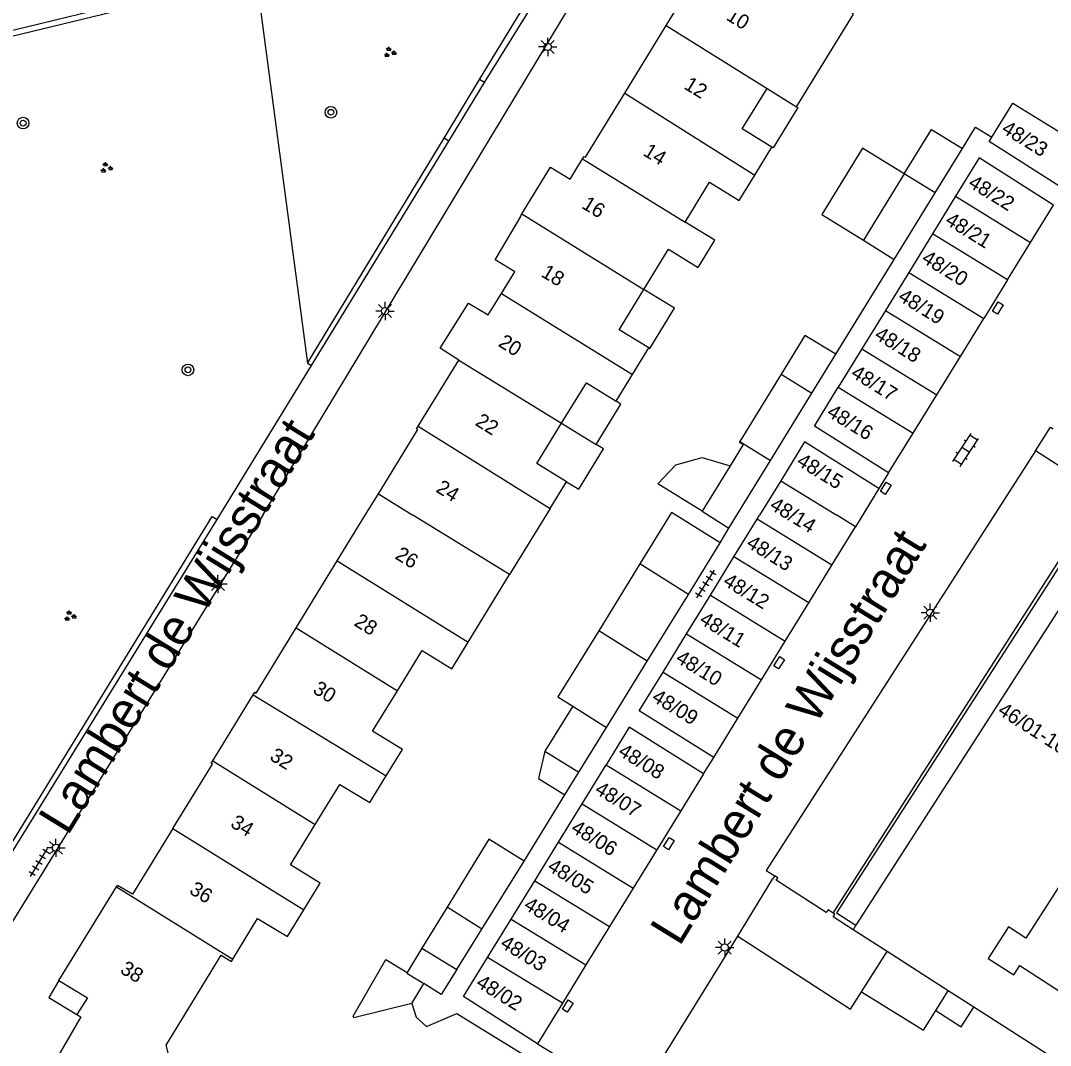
# Model space of a CAD drawing. Extents: x 132998 to 136004, y 396998 to 398512.
# Drawn here: x 133425.6 to 133496.4, y 397963.6 to 398034 of the extents above; entities that cross this region are included whole.
import ezdxf

# ---------------------------------------------------------------- set-up
doc = ezdxf.new("R2010")
doc.units = 0
for name, color, linetype in [('gg-afsc-erfafscheiding', 7, 'Continuous'), ('gg-afsc-hekwerk', 7, 'Continuous'), ('gg-afsc-muur', 7, 'Continuous'), ('gg-anno-huisnummerreeks BGT', 7, 'Continuous'), ('gg-anno-openbare ruimte label', 7, 'Continuous'), ('gg-bbg-bijgebouw', 7, 'Continuous'), ('gg-bbg-gedigitaliseerde bebouwing', 7, 'Continuous'), ('gg-bbg-gedigitaliseerde bijgebouw', 7, 'Continuous'), ('gg-bbg-hoofdgebouw', 7, 'Continuous'), ('gg-bbg-luifel en loopbrug', 7, 'Continuous'), ('gg-bbg-onder overbouw', 7, 'Continuous'), ('gg-bbg-pand overbouw', 7, 'Continuous'), ('gg-bbg-tussenscheiding', 7, 'Continuous'), ('gg-knt-verharding', 7, 'Continuous'), ('gg-knt-verharding nz', 7, 'Continuous'), ('gt-grn-groengrens', 7, 'Continuous'), ('gt-grn-weggrens', 7, 'Continuous'), ('gt-symb-boom', 7, 'Continuous'), ('gt-symb-groenvak', 7, 'Continuous'), ('gt-symb-klinker verharding', 7, 'Continuous'), ('gt-symb-kolk center center', 7, 'Continuous'), ('gt-symb-lichtmast', 7, 'Continuous'), ('gt-symb-tegel verharding', 7, 'Continuous')]:
    doc.layers.add(name, color=color, linetype=linetype)

# ---------------------------------------------------------------- blocks, each defined once
blk = doc.blocks.new('gt0-KOLKCC')
at = {"layer": 'gt-symb-kolk center center'}
blk.add_lwpolyline([(-0.375, 0.2), (0.375, 0.2), (0.375, -0.2), (-0.375, -0.2)], close=True, dxfattribs=at)
blk = doc.blocks.new('gt0-LMAST')
at = {"layer": 'gt-symb-lichtmast'}
for p, q in [((-0.182, 0.173), (-0.447, 0.438)), ((-0.005, 0.246), (-0.005, 0.621)), ((0.172, 0.173), (0.437, 0.438)), ((-0.255, -0.004), (-0.63, -0.004)), ((-0.182, -0.181), (-0.447, -0.446)), ((-0.005, -0.254), (-0.005, -0.629)), ((0.437, -0.446), (0.172, -0.181)), ((0.245, -0.004), (0.62, -0.004))]:
    blk.add_line(p, q, dxfattribs=at)
blk.add_circle((-0.005, -0.004), 0.25, dxfattribs=at)
blk = doc.blocks.new('gt0-KL1')
at = {"layer": 'gt-symb-klinker verharding'}
for p, q in [((-1.15, 0.3), (1.15, 0.3)), ((-1, -0.3), (-1, 0.3)), ((-0.5, 0.3), (-0.5, 0.45)), ((0, -0.3), (0, 0.3)), ((0.5, 0.3), (0.5, 0.45)), ((1, -0.3), (1, 0.3)), ((-1.15, -0.3), (1.15, -0.3)), ((-0.5, -0.45), (-0.5, -0.3)), ((0.5, -0.45), (0.5, -0.3))]:
    blk.add_line(p, q, dxfattribs=at)
blk = doc.blocks.new('gt0-TEG1')
at = {"layer": 'gt-symb-tegel verharding'}
for p, q in [((-1.125, 0), (1.125, 0)), ((-0.9, -0.25), (-0.9, 0.25)), ((-0.45, -0.25), (-0.45, 0.25)), ((0, -0.25), (0, 0.25)), ((0.45, -0.25), (0.45, 0.25)), ((0.9, -0.25), (0.9, 0.25))]:
    blk.add_line(p, q, dxfattribs=at)
blk = doc.blocks.new('gt0-GRVAK')
at = {"layer": 'gt-symb-groenvak'}
for p, q in [((-0.11, 0.189), (-0.228, 0.24)), ((-0.182, 0.153), (0.088, 0.153)), ((-0.091, 0.211), (-0.156, 0.322)), ((-0.047, 0.214), (-0.047, 0.393)), ((-0.004, 0.211), (0.061, 0.322)), ((0.015, 0.189), (0.133, 0.24)), ((0.262, -0.052), (0.197, 0.059)), ((0.305, -0.049), (0.305, 0.13)), ((0.349, -0.052), (0.414, 0.059)), ((-0.245, -0.228), (-0.363, -0.177)), ((-0.318, -0.264), (-0.047, -0.264)), ((-0.226, -0.206), (-0.291, -0.095)), ((-0.183, -0.203), (-0.183, -0.024)), ((-0.139, -0.206), (-0.074, -0.095)), ((-0.12, -0.228), (-0.002, -0.177)), ((0.243, -0.074), (0.125, -0.023)), ((0.17, -0.11), (0.441, -0.11)), ((0.368, -0.074), (0.486, -0.023))]:
    blk.add_line(p, q, dxfattribs=at)
blk = doc.blocks.new('gt0-BOOM')
at = {"layer": 'gt-symb-boom'}
for radius in [0.4, 0.2]:
    blk.add_circle((0, 0), radius, dxfattribs=at)

msp = doc.modelspace()

# ---------------------------------------------------------------- linework, layer by layer
at = {"layer": 'gg-afsc-erfafscheiding'}
for p, q in [((133481.68, 398011.078), (133485.688, 398017.585)), ((133473.715, 397998.097), (133474.319, 397999.118)), ((133460.247, 397976.214), (133463.049, 397980.781))]:
    msp.add_line(p, q, dxfattribs=at)
for points in [[(133490.387, 398025.225), (133491.285, 398026.685), (133492.4, 398025.982)], [(133452.519, 397966.43), (133452.815, 397965.486), (133453.519, 397964.851), (133455.624, 397965.741), (133461.761, 397961.967)], [(133461.167, 397963.674), (133464.396, 397961.689), (133463.797, 397960.715)]]:
    msp.add_lwpolyline(points, dxfattribs=at)
at = {"layer": 'gg-afsc-hekwerk'}
for p, q in [((133457.182, 398029.954), (133464.784, 398042.489)), ((133441.803, 398037.025), (133445.358, 398010.458)), ((133454.733, 398025.917), (133457.182, 398029.954)), ((133445.358, 398010.458), (133454.733, 398025.917))]:
    msp.add_line(p, q, dxfattribs=at)
at = {"layer": 'gg-afsc-muur'}
msp.add_line((133467.987, 397959.829), (133474.941, 397971.075), dxfattribs=at)
at = {"layer": 'gg-bbg-bijgebouw'}
for p, q in [((133495.066, 398018.76), (133496.645, 398021.321)), ((133493.476, 398016.181), (133495.066, 398018.76)), ((133493.476, 398016.181), (133491.844, 398013.533)), ((133490.233, 398010.921), (133491.844, 398013.533)), ((133488.606, 398008.281), (133490.233, 398010.921)), ((133486.979, 398005.643), (133488.606, 398008.281)), ((133485.296, 398002.913), (133486.979, 398005.643)), ((133484.629, 398001.832), (133483.022, 397999.214)), ((133481.405, 397996.579), (133483.022, 397999.214)), ((133479.815, 397993.988), (133481.405, 397996.579)), ((133478.199, 397991.355), (133479.815, 397993.988)), ((133476.566, 397988.696), (133478.199, 397991.355)), ((133474.945, 397986.054), (133476.566, 397988.696)), ((133473.278, 397983.339), (133474.945, 397986.054)), ((133472.573, 397982.231), (133471.013, 397979.692)), ((133471.013, 397979.692), (133469.363, 397977.009)), ((133469.363, 397977.009), (133467.744, 397974.375)), ((133474.941, 397971.075), (133477.329, 397974.989)), ((133477.468, 397975.217), (133477.329, 397974.989)), ((133467.744, 397974.375), (133466.116, 397971.726)), ((133466.116, 397971.726), (133464.493, 397969.085)), ((133464.493, 397969.085), (133462.875, 397966.453)), ((133462.875, 397966.453), (133461.167, 397963.674))]:
    msp.add_line(p, q, dxfattribs=at)
for points in [[(133481.488, 397972.643), (133481.141, 397972.882), (133481.018, 397972.691), (133477.571, 397974.906), (133477.686, 397975.084), (133477.468, 397975.217)], [(133482.853, 397971.511), (133481.479, 397972.394), (133481.595, 397972.569), (133481.488, 397972.643)]]:
    msp.add_lwpolyline(points, dxfattribs=at)
at = {"layer": 'gg-bbg-gedigitaliseerde bebouwing'}
for p, q in [((133476.941, 398029.349), (133478.978, 398028.078)), ((133476.098, 398023.378), (133477.279, 398025.307)), ((133467.687, 398009.669), (133468.813, 398011.501)), ((133466.563, 398007.84), (133467.687, 398009.669)), ((133462.036, 398000.475), (133463.162, 398002.306)), ((133462.036, 398000.475), (133459.24, 397995.919)), ((133456.396, 397991.286), (133459.24, 397995.919))]:
    msp.add_line(p, q, dxfattribs=at)
for points in [[(133478.978, 398028.078), (133482.878, 398034.439), (133481.475, 398036.369)], [(133477.279, 398025.307), (133475.233, 398026.561), (133476.941, 398029.349)], [(133471.305, 398020.148), (133472.988, 398022.896), (133475.034, 398021.642), (133476.098, 398023.378)], [(133468.469, 398015.527), (133470.169, 398018.295), (133472.214, 398017.04), (133473.358, 398018.906), (133471.305, 398020.148)], [(133468.813, 398011.501), (133466.769, 398012.757), (133468.469, 398015.527)], [(133462.82, 398006.333), (133464.519, 398009.097), (133466.563, 398007.84)], [(133463.162, 398002.306), (133461.116, 398003.562), (133462.82, 398006.333)], [(133451.526, 397987.933), (133453.223, 397990.699), (133455.267, 397989.445), (133456.396, 397991.286)], [(133450.746, 397982.076), (133451.87, 397983.909), (133449.826, 397985.163), (133451.526, 397987.933)], [(133445.883, 397978.735), (133447.58, 397981.501), (133449.624, 397980.247), (133450.746, 397982.076)], [(133445.1, 397972.873), (133446.227, 397974.711), (133444.183, 397975.965), (133445.883, 397978.735)], [(133440.217, 397969.495), (133441.917, 397972.283), (133443.97, 397971.032), (133445.1, 397972.873)], [(133435.924, 397962.401), (133435.629, 397963.564), (133439.403, 397969.757), (133440.113, 397969.324), (133440.217, 397969.495)]]:
    msp.add_lwpolyline(points, dxfattribs=at)
at = {"layer": 'gg-bbg-gedigitaliseerde bijgebouw'}
for p, q in [((133492.4, 398025.982), (133493.844, 398028.332)), ((133493.844, 398028.332), (133497.115, 398026.325)), ((133486.381, 398023.473), (133483.579, 398018.916)), ((133488.497, 398022.155), (133486.381, 398023.473)), ((133485.688, 398017.585), (133488.497, 398022.155)), ((133489.906, 398021.926), (133488.319, 398019.345)), ((133483.579, 398018.916), (133485.688, 398017.585)), ((133488.319, 398019.345), (133486.69, 398016.696)), ((133486.69, 398016.696), (133485.081, 398014.081)), ((133485.081, 398014.081), (133483.457, 398011.44)), ((133480.024, 398008.387), (133481.68, 398011.078)), ((133483.457, 398011.44), (133481.833, 398008.799)), ((133477.904, 398009.697), (133475.063, 398005.081)), ((133477.183, 398003.771), (133480.024, 398008.387)), ((133474.409, 398003.406), (133472.485, 398000.279)), ((133474.862, 398000), (133477.183, 398003.771)), ((133477.882, 398002.372), (133476.423, 398000)), ((133470.258, 398000), (133468.202, 397996.662)), ((133473.715, 397998.097), (133470.664, 398000)), ((133472.485, 398000.279), (133474.319, 397999.118)), ((133474.319, 397999.118), (133474.862, 398000)), ((133474.668, 397997.146), (133476.253, 397999.723)), ((133476.253, 397999.723), (133476.423, 398000)), ((133471.538, 397994.564), (133473.715, 397998.097)), ((133473.049, 397994.514), (133474.668, 397997.146)), ((133468.202, 397996.662), (133465.371, 397992.064)), ((133468.705, 397989.967), (133471.538, 397994.564)), ((133471.415, 397991.856), (133473.049, 397994.514)), ((133469.792, 397989.215), (133471.415, 397991.856)), ((133465.898, 397985.412), (133468.705, 397989.967)), ((133463.58, 397986.87), (133461.672, 397983.773)), ((133464.003, 397982.338), (133465.898, 397985.412)), ((133461.672, 397983.773), (133464.003, 397982.338)), ((133464.224, 397980.16), (133465.874, 397982.844)), ((133462.605, 397977.528), (133464.224, 397980.16)), ((133460.976, 397974.879), (133462.605, 397977.528)), ((133457.339, 397971.547), (133460.247, 397976.214)), ((133459.352, 397972.238), (133460.976, 397974.879)), ((133454.947, 397973.048), (133453.218, 397970.231)), ((133457.734, 397969.606), (133459.352, 397972.238)), ((133455.606, 397968.766), (133457.339, 397971.547)), ((133453.218, 397970.231), (133455.606, 397968.766)), ((133452.519, 397966.43), (133453.346, 397967.81)), ((133488.549, 397965.954), (133489.401, 397967.316))]:
    msp.add_line(p, q, dxfattribs=at)
for points in [[(133497.335, 398022.442), (133492.221, 398025.691), (133492.4, 398025.982)], [(133496.645, 398021.321), (133491.53, 398024.567), (133489.906, 398021.926)], [(133481.68, 398011.078), (133479.541, 398012.358), (133477.904, 398009.697)], [(133485.296, 398002.913), (133480.194, 398006.134), (133481.833, 398008.799)], [(133475.063, 398005.081), (133475.037, 398005.038), (133475.31, 398004.87), (133474.409, 398003.406)], [(133484.629, 398001.832), (133479.527, 398005.047), (133477.882, 398002.372)], [(133470.664, 398000), (133470.371, 398000.183), (133470.258, 398000)], [(133465.371, 397992.064), (133462.565, 397987.509), (133463.58, 397986.87)], [(133473.278, 397983.339), (133468.152, 397986.549), (133469.792, 397989.215)], [(133472.573, 397982.231), (133467.466, 397985.433), (133465.874, 397982.844)], [(133460.247, 397976.214), (133457.819, 397977.729), (133454.947, 397973.048)], [(133474.941, 397971.075), (133482.687, 397966.038), (133483.443, 397967.23)], [(133452.519, 397966.43), (133448.528, 397965.44), (133448.49, 397965.572), (133450.734, 397969.465), (133452.201, 397968.573)], [(133461.167, 397963.674), (133456.079, 397966.914), (133457.734, 397969.606)], [(133452.201, 397968.573), (133452.174, 397968.529), (133453.346, 397967.81)], [(133483.443, 397967.23), (133487.697, 397964.593), (133488.549, 397965.954)]]:
    msp.add_lwpolyline(points, dxfattribs=at)
at = {"layer": 'gg-bbg-hoofdgebouw'}
for p, q in [((133470.013, 398033.661), (133472.9, 398038.37)), ((133467.164, 398029.014), (133470.013, 398033.661)), ((133452.961, 398006.13), (133455.762, 398010.663)), ((133449.319, 398000), (133450.223, 398001.475)), ((133447.392, 397996.857), (133449.319, 398000)), ((133444.574, 397992.259), (133447.392, 397996.857)), ((133438.831, 397983.13), (133441.622, 397987.656)), ((133428.256, 397968.006), (133432.228, 397974.466)), ((133432.228, 397974.466), (133432.28, 397974.55)), ((133483.053, 397971.822), (133482.853, 397971.511)), ((133491.153, 397966.194), (133489.401, 397967.316))]:
    msp.add_line(p, q, dxfattribs=at)
for points in [[(133464.265, 398024.498), (133464.374, 398024.675), (133464.468, 398024.617), (133467.164, 398029.014)], [(133460.093, 398020.734), (133462.06, 398023.93), (133463.402, 398023.096), (133464.265, 398024.498)], [(133458.687, 398015.251), (133459.607, 398016.736), (133458.241, 398017.55), (133460.023, 398020.541), (133459.987, 398020.562), (133460.093, 398020.734)], [(133455.762, 398010.663), (133454.468, 398011.479), (133456.42, 398014.575), (133457.771, 398013.773), (133458.687, 398015.251)], [(133450.223, 398001.475), (133452.932, 398005.893), (133452.846, 398005.944), (133452.961, 398006.13)], [(133501.177, 398002.927), (133502.502, 398002.075), (133483.053, 397971.822)], [(133441.622, 397987.656), (133441.734, 397987.838), (133441.828, 397987.78), (133444.574, 397992.259)], [(133436.086, 397978.458), (133438.813, 397982.891), (133438.719, 397982.949), (133438.831, 397983.13)], [(133436.086, 397978.458), (133433.311, 397973.946), (133432.28, 397974.55)], [(133498.974, 397977.518), (133494.737, 397970.928), (133493.541, 397971.697), (133492.151, 397969.531), (133493.905, 397968.406), (133494.319, 397969.046), (133498.673, 397966.232)], [(133429.495, 397965.68), (133429.765, 397965.509), (133427.832, 397962.201), (133428.249, 397960.622)], [(133504.356, 397957.736), (133491.153, 397966.194)]]:
    msp.add_lwpolyline(points, dxfattribs=at)
at = {"layer": 'gg-bbg-luifel en loopbrug'}
for p, q in [((133488.497, 398022.155), (133490.387, 398025.225)), ((133462.82, 398006.333), (133465.203, 398004.871)), ((133463.049, 397980.781), (133464.003, 397982.338)), ((133453.218, 397970.231), (133452.201, 397968.573))]:
    msp.add_line(p, q, dxfattribs=at)
for points in [[(133478.978, 398028.078), (133479.057, 398028.029), (133477.358, 398025.258), (133477.279, 398025.307)], [(133486.381, 398023.473), (133488.256, 398026.531), (133490.387, 398025.225)], [(133486.381, 398023.473), (133483.514, 398025.231), (133480.718, 398020.67), (133483.579, 398018.916)], [(133468.813, 398011.501), (133468.887, 398011.456), (133470.587, 398014.229), (133468.469, 398015.527)], [(133465.203, 398004.871), (133466.901, 398007.632), (133466.563, 398007.84)], [(133463.162, 398002.306), (133463.998, 398001.793), (133465.703, 398004.565), (133465.203, 398004.871)], [(133472.485, 398000.279), (133469.434, 398002.151), (133470.676, 398003.472), (133472.49, 398003.964), (133474.409, 398003.406)], [(133501.177, 398002.927), (133481.726, 397972.675), (133483.053, 397971.822)], [(133461.672, 397983.773), (133461.225, 397981.904), (133463.049, 397980.781)], [(133455.606, 397968.766), (133454.544, 397967.063), (133453.346, 397967.81)], [(133488.549, 397965.954), (133490.287, 397964.841), (133491.153, 397966.194)]]:
    msp.add_lwpolyline(points, dxfattribs=at)
at = {"layer": 'gg-bbg-onder overbouw'}
msp.add_lwpolyline([(133428.256, 397968.006), (133430.225, 397966.834), (133429.495, 397965.68)], dxfattribs=at)
at = {"layer": 'gg-bbg-pand overbouw'}
msp.add_lwpolyline([(133428.256, 397968.006), (133427.564, 397966.858), (133429.495, 397965.68)], dxfattribs=at)
at = {"layer": 'gg-bbg-tussenscheiding'}
for p, q in [((133470.013, 398033.661), (133476.941, 398029.349)), ((133467.164, 398029.014), (133476.098, 398023.378)), ((133464.265, 398024.498), (133471.305, 398020.148)), ((133489.906, 398021.926), (133495.066, 398018.76)), ((133460.093, 398020.734), (133468.469, 398015.527)), ((133493.476, 398016.181), (133488.319, 398019.345)), ((133486.69, 398016.696), (133491.844, 398013.533)), ((133458.687, 398015.251), (133467.687, 398009.669)), ((133485.081, 398014.081), (133490.233, 398010.921)), ((133483.457, 398011.44), (133488.606, 398008.281)), ((133455.762, 398010.663), (133462.82, 398006.333)), ((133477.904, 398009.697), (133480.024, 398008.387)), ((133481.833, 398008.799), (133486.979, 398005.643)), ((133452.961, 398006.13), (133462.036, 398000.475)), ((133475.063, 398005.081), (133477.183, 398003.771)), ((133477.882, 398002.372), (133481.741, 398000)), ((133450.223, 398001.475), (133452.585, 398000)), ((133459.24, 397995.919), (133452.585, 398000)), ((133481.405, 397996.579), (133476.253, 397999.723)), ((133483.022, 397999.214), (133481.741, 398000)), ((133447.392, 397996.857), (133456.396, 397991.286)), ((133479.815, 397993.988), (133474.668, 397997.146)), ((133471.538, 397994.564), (133468.202, 397996.662)), ((133473.049, 397994.514), (133478.199, 397991.355)), ((133444.574, 397992.259), (133451.526, 397987.933)), ((133468.705, 397989.967), (133465.371, 397992.064)), ((133471.415, 397991.856), (133476.566, 397988.696)), ((133469.792, 397989.215), (133474.945, 397986.054)), ((133441.622, 397987.656), (133450.746, 397982.076)), ((133463.58, 397986.87), (133465.898, 397985.412)), ((133438.831, 397983.13), (133445.883, 397978.735)), ((133465.874, 397982.844), (133471.013, 397979.692)), ((133464.224, 397980.16), (133469.363, 397977.009)), ((133436.086, 397978.458), (133445.1, 397972.873)), ((133462.605, 397977.528), (133467.744, 397974.375)), ((133460.976, 397974.879), (133466.116, 397971.726)), ((133432.228, 397974.466), (133440.217, 397969.495)), ((133457.339, 397971.547), (133454.947, 397973.048)), ((133459.352, 397972.238), (133464.493, 397969.085)), ((133485.204, 397970.005), (133482.853, 397971.511)), ((133483.443, 397967.23), (133485.204, 397970.005)), ((133489.401, 397967.316), (133485.204, 397970.005)), ((133462.875, 397966.453), (133457.734, 397969.606))]:
    msp.add_line(p, q, dxfattribs=at)
at = {"layer": 'gg-knt-verharding'}
for p, q in [((133442.268, 398000), (133468.811, 398043.98)), ((133464.78, 398042.952), (133419.68, 398032.022)), ((133455.06, 398025.717), (133457.527, 398029.743)), ((133445.615, 398010.301), (133455.06, 398025.717)), ((133439.13, 397999.716), (133445.615, 398010.301)), ((133424.642, 397976.167), (133439.13, 397999.716)), ((133442.268, 398000), (133425.012, 397972.007)), ((133472.573, 397982.231), (133473.278, 397983.339))]:
    msp.add_line(p, q, dxfattribs=at)
for points in [[(133457.527, 398029.743), (133465.437, 398042.546), (133464.78, 398042.952)], [(133495.397, 398004.435), (133496.436, 398006.05), (133496.617, 398005.934)], [(133481.488, 397972.643), (133499.987, 398001.488), (133495.397, 398004.435)]]:
    msp.add_lwpolyline(points, dxfattribs=at)
at = {"layer": 'gg-knt-verharding nz'}
msp.add_lwpolyline([(133495.397, 398004.435), (133476.874, 397975.58), (133477.468, 397975.217)], dxfattribs=at)
at = {"layer": 'gt-grn-groengrens'}
for p, q in [((133457.527, 398029.743), (133457.182, 398029.954)), ((133455.06, 398025.717), (133454.733, 398025.917)), ((133445.358, 398010.458), (133445.615, 398010.301))]:
    msp.add_line(p, q, dxfattribs=at)
for points in [[(133420.451, 398023.345), (133420.843, 398023.38), (133420.08, 398031.736), (133441.803, 398037.025)], [(133423.531, 397988.677), (133423.923, 397988.712), (133424.935, 397977.318), (133438.786, 397999.927), (133439.13, 397999.716)]]:
    msp.add_lwpolyline(points, dxfattribs=at)
at = {"layer": 'gt-grn-weggrens'}
msp.add_line((133485.296, 398002.913), (133484.629, 398001.832), dxfattribs=at)

# ---------------------------------------------------------------- block references
at = {"layer": 'gt-symb-boom'}
for p in [(133446.959, 398027.705), (133425.796, 398026.96), (133437.128, 398009.997)]:
    msp.add_blockref('gt0-BOOM', p, dxfattribs=at)
at = {"layer": 'gt-symb-groenvak'}
for p in [(133450.994, 398031.82), (133431.508, 398023.882), (133429.005, 397993.069)]:
    msp.add_blockref('gt0-GRVAK', p, dxfattribs=at)
at = {"layer": 'gt-symb-klinker verharding', "rotation": 56.54839854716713}
msp.add_blockref('gt0-KL1', (133490.603, 398004.488), dxfattribs=at)
at = {"layer": 'gt-symb-kolk center center'}
for p, rotation in [((133492.816, 398014.249), 58.790509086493), ((133485.104, 398001.859), 57.86710413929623), ((133477.777, 397989.86), 56.83440068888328), ((133470.193, 397977.432), 58.32868147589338), ((133463.238, 397966.256), 58.328681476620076)]:
    msp.add_blockref('gt0-KOLKCC', p, dxfattribs=dict(at, rotation=rotation))
at = {"layer": 'gt-symb-lichtmast'}
for p in [(133461.866, 398032.198), (133450.683, 398014.041), (133439.196, 397995.285), (133488.17, 397993.307), (133428.06, 397977.138), (133474.035, 397970.281)]:
    msp.add_blockref('gt0-LMAST', p, dxfattribs=at)
at = {"layer": 'gt-symb-tegel verharding'}
for p, rotation in [((133472.731, 397995.276), 57.29577420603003), ((133426.891, 397976.124), 58.32868147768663)]:
    msp.add_blockref('gt0-TEG1', p, dxfattribs=dict(at, rotation=rotation))

# ---------------------------------------------------------------- texts
at = {"layer": 'gg-anno-huisnummerreeks BGT'}
for s, rotation, p in [('10', 328.5, (133474.067, 398034.107)), ('12', 328.5, (133471.163, 398029.369)), ('48/23', 328.3, (133492.996, 398026.357)), ('14', 328.5, (133468.353, 398024.787)), ('48/22', 328.3, (133490.702, 398022.633)), ('16', 328.4, (133464.138, 398021.158)), ('48/21', 328.3, (133489.117, 398020.063)), ('48/20', 328.4, (133487.504, 398017.446)), ('18', 329.2, (133461.34, 398016.455)), ('48/19', 328.3, (133485.885, 398014.82)), ('20', 327.8, (133458.398, 398011.669)), ('48/18', 328.4, (133484.263, 398012.19)), ('48/17', 328.3, (133482.639, 398009.555)), ('48/16', 328.3, (133480.984, 398006.87)), ('22', 328.3, (133456.813, 398006.233)), ('48/15', 328.5, (133478.907, 398003.495)), ('24', 328.5, (133454.11, 398001.65)), ('48/14', 328.5, (133477.052, 398000.476)), ('48/13', 328.5, (133475.449, 397997.863)), ('26', 328.5, (133451.298, 397997.061)), ('48/12', 328.5, (133473.846, 397995.251)), ('28', 328.5, (133448.48, 397992.463)), ('48/11', 328.4, (133472.223, 397992.609)), ('48/10', 328.5, (133470.595, 397989.954)), ('30', 328.5, (133445.642, 397987.833)), ('48/09', 328.5, (133468.951, 397987.276)), ('46/01-16/19', 327.3, (133492.734, 397986.378)), ('48/08', 328.4, (133466.634, 397983.545)), ('32', 328.3, (133442.68, 397983.232)), ('48/07', 328.4, (133465.03, 397980.936)), ('34', 328.4, (133439.978, 397978.634)), ('48/06', 328.4, (133463.395, 397978.277)), ('48/05', 328.4, (133461.771, 397975.635)), ('36', 328.4, (133437.157, 397974.047)), ('48/04', 328.4, (133460.146, 397972.99)), ('48/03', 328.4, (133458.525, 397970.354)), ('38', 328.4, (133432.395, 397968.585)), ('48/02', 328.4, (133456.862, 397967.648))]:
    msp.add_text(s, height=1, rotation=rotation, dxfattribs=at).set_placement(p)
at = {"layer": 'gg-anno-openbare ruimte label'}
for p in [(133428.866, 397977.918), (133470.92, 397970.304)]:
    msp.add_text('Lambert de Wijsstraat', height=2.5, rotation=58.4, dxfattribs=at).set_placement(p)

doc.saveas('drawing.dxf')
